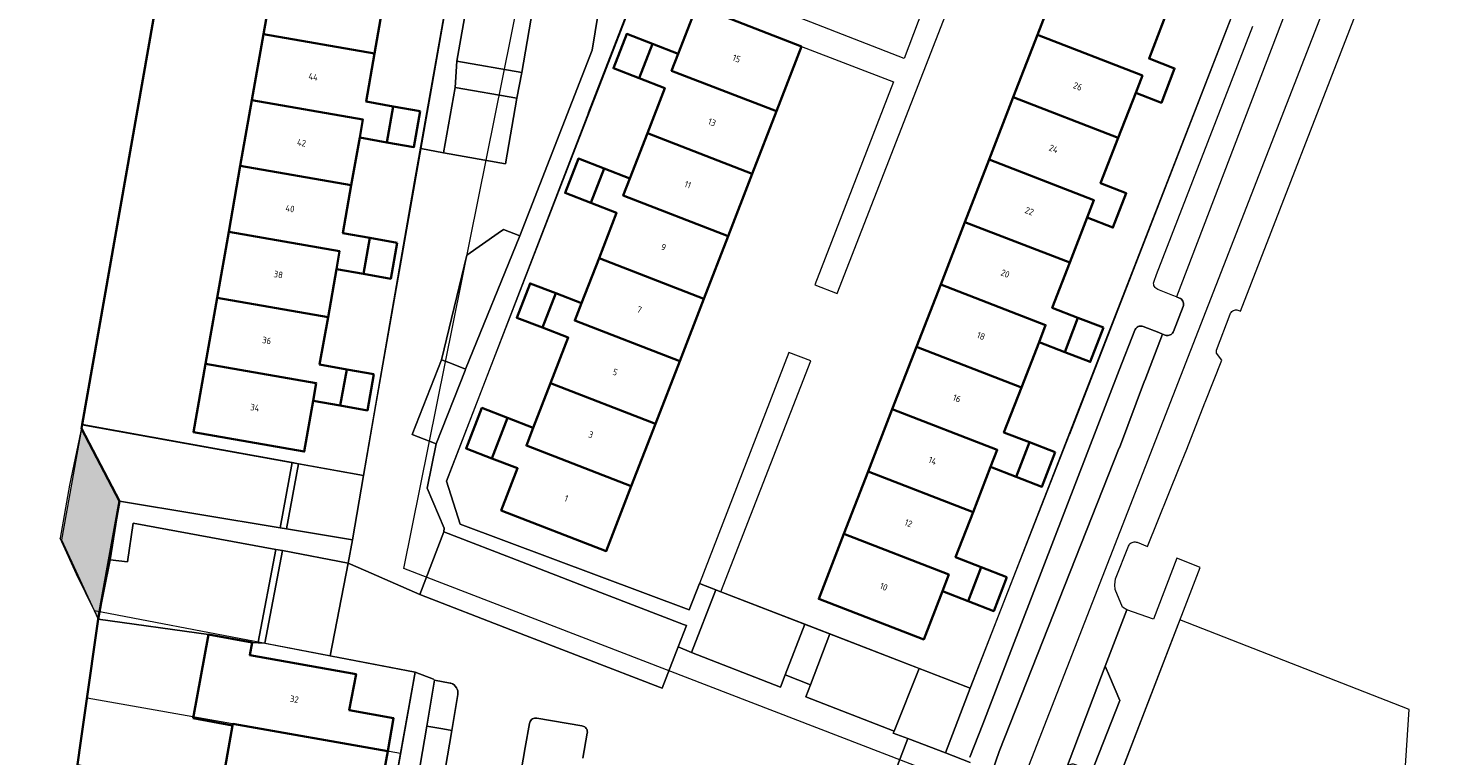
# Model space of a CAD drawing. Header units: metres. Extents: x 2514 to 227642, y 1683 to 852646.
# Tile 368 of 462: x 114070 to 114178, y 426200 to 426255. Entities that reach past the tile are written whole.
import ezdxf
from ezdxf.enums import TextEntityAlignment as Align
from ezdxf.lldxf.tags import DXFTag

# ---------------------------------------------------------------- set-up
doc = ezdxf.new("R2010")
doc.units = ezdxf.units.M
for name, color, linetype, lineweight in [('B-WE-GK-BESCHOEIING-G', 252, 'GK-BESCHOEIING', 35), ('B-WE-GR-BEPLANTING_CULTUUR_HEESTERS-GV', 252, 'Continuous', 18), ('B-WE-GR-BEPLANTING_CULTUUR_VASTE PLANTENVAK-GV', 252, 'Continuous', 18), ('B-WE-GR-GROENVOORZIENING-GV', 252, 'Continuous', 18), ('B-WE-GR-HAAG-GV', 252, 'Continuous', 13), ('B-WE-IE-TERREINAFSCHEIDING_KUNSTMATIG_HEKWERK-G', 252, 'IE-TERREINAFSCHEIDING-KUNSTMATIG', 18), ('B-WE-KG-GRENS_PERCEEL-GV', 252, 'KG-PERCEEL', 18), ('B-WE-KW-KUNSTWERK_STEIGER-GV', 252, 'Continuous', 18), ('B-WE-KW-KUNSTWERK_STEIGER-V', 252, 'Continuous', 18), ('B-WE-OG-BEBOUWING-GV', 4, 'Continuous', 35), ('B-WE-OG-BEBOUWING_HUISNUMMER-T25-200', 7, 'Continuous', 25), ('B-WE-OG-WATER-GV', 252, 'Continuous', 18), ('B-WE-VH-VERHARDING_BETONSTRAATSTEEN-GV', 252, 'Continuous', 18), ('B-WE-VH-VERHARDING_OPEN-GV', 252, 'Continuous', 18), ('B-WE-VH-VERHARDING_TEGEL-GV', 252, 'Continuous', 18)]:
    doc.layers.add(name, color=color, linetype=linetype, lineweight=lineweight)
doc.styles.add('NLCS-ISO-M200-T25', font='NLCS-ISO.ttf', dxfattribs={"height": 0.5})
doc.styles.get("Standard").update_dxf_attribs({"font": 'romans'})
doc.linetypes.add('GK-BESCHOEIING', pattern='A,30,-5,[1,NLCS.SHX,S=1,R=0,X=0,Y=0],-5', length=40)
doc.linetypes.add('IE-TERREINAFSCHEIDING-KUNSTMATIG', pattern='A,4,[82,NLCS.SHX,S=0.75,R=90,X=0,Y=0],4,-2', length=10)
tags = doc.linetypes.add('KG-PERCEEL', pattern='A,5.5,-2,["P",Standard,S=1.8,R=0,X=-0.5,Y=-0.9],-2,5.5,-2,[5,NLCS.SHX,S=0.75,R=0,X=0,Y=0],-2', length=19).pattern_tags.tags
tags[6] = DXFTag(74, 10)

msp = doc.modelspace()

# ---------------------------------------------------------------- hatches: boundary and pattern name
at = {"layer": 'B-WE-KW-KUNSTWERK_STEIGER-V'}
msp.add_hatch(color=256, dxfattribs=at).paths.add_polyline_path([(114077.426, 426219.164), (114074.525, 426224.725), (114073.006, 426216.215), (114075.809, 426210.173), (114076.718, 426214.712)])

# ---------------------------------------------------------------- linework, layer by layer
at = {"layer": 'B-WE-GK-BESCHOEIING-G', "ltscale": 0.5}
msp.add_lwpolyline([(114069.585, 426301.899), (114071.664, 426300.509), (114073.555, 426299.071), (114075.678, 426297.026), (114078.139, 426294.176), (114079.932, 426290.681), (114080.931, 426288.371), (114081.7, 426283.944), (114082.538, 426277.192), (114082.614, 426273.063), (114082.528, 426270.303), (114074.579, 426225.032), (114074.525, 426224.725), (114077.426, 426219.164), (114075.809, 426210.173), (114071.909, 426182.854), (114059.913, 426183.037)], dxfattribs=at)
at = {"layer": 'B-WE-GR-BEPLANTING_CULTUUR_HEESTERS-GV'}
msp.add_lwpolyline([(114089.362, 426215.495), (114078.477, 426217.491), (114078.031, 426214.548), (114076.718, 426214.712), (114075.809, 426210.173), (114084.209, 426208.998), (114087.537, 426208.395), (114088.008, 426208.366), (114088.015, 426208.428)], close=True, dxfattribs=at)
at = {"layer": 'B-WE-GR-BEPLANTING_CULTUUR_VASTE PLANTENVAK-GV'}
msp.add_lwpolyline([(114090.59, 426222.12), (114074.579, 426225.032), (114074.525, 426224.725), (114077.426, 426219.164), (114089.676, 426217.14)], close=True, dxfattribs=at)
at = {"layer": 'B-WE-GR-GROENVOORZIENING-GV'}
for points in [[(114107.742, 426249.923), (114108.119, 426251.87), (114103.152, 426252.728), (114103.027, 426250.732)], [(114103.827, 426229.247), (114107.966, 426239.418), (114106.707, 426239.891), (114106.323, 426239.621), (114103.932, 426237.941), (114101.993, 426229.966), (114102.624, 426229.719)], [(114091.082, 426222.03), (114090.59, 426222.12), (114089.676, 426217.14), (114090.168, 426217.057)], [(114089.852, 426215.405), (114089.362, 426215.495), (114088.015, 426208.428), (114088.008, 426208.366), (114088.502, 426208.335)], [(114130.149, 426205.178), (114131.618, 426209.05), (114129.702, 426209.79), (114128.195, 426205.92)], [(114137.552, 426201.076), (114140.444, 426199.984), (114142.325, 426204.914), (114138.439, 426206.415), (114136.507, 426201.63), (114136.452, 426201.492)], [(114102.77, 426201.688), (114103.235, 426204.427), (114103.24, 426204.563), (114103.223, 426204.699), (114103.183, 426204.829), (114103.122, 426204.951), (114103.042, 426205.061), (114102.944, 426205.156), (114102.832, 426205.234), (114102.708, 426205.291), (114102.661, 426205.307), (114101.464, 426205.512), (114100.866, 426202.014), (114102.082, 426201.806)]]:
    msp.add_lwpolyline(points, close=True, dxfattribs=at)
msp.add_lwpolyline([(114112.783, 426199.567), (114113.109, 426201.47), (114113.116, 426201.548), (114113.111, 426201.627), (114113.093, 426201.703), (114113.064, 426201.776), (114113.024, 426201.844), (114112.973, 426201.904), (114112.914, 426201.956), (114112.848, 426201.997), (114112.775, 426202.028), (114112.699, 426202.047), (114109.269, 426202.627), (114109.182, 426202.634), (114109.095, 426202.626), (114109.011, 426202.603), (114108.933, 426202.565), (114108.862, 426202.515), (114108.801, 426202.453), (114108.751, 426202.382), (114108.715, 426202.303), (114108.692, 426202.219), (114108.38, 426200.397), (114107.765, 426196.817)], dxfattribs=at)
at = {"layer": 'B-WE-GR-HAAG-GV'}
for points in [[(114091.082, 426222.03), (114090.59, 426222.12), (114089.676, 426217.14), (114090.168, 426217.057)], [(114089.852, 426215.405), (114089.362, 426215.495), (114088.015, 426208.428), (114088.008, 426208.366), (114088.502, 426208.335)]]:
    msp.add_lwpolyline(points, close=True, dxfattribs=at)
at = {"layer": 'B-WE-IE-TERREINAFSCHEIDING_KUNSTMATIG_HEKWERK-G', "ltscale": 0.2}
for points in [[(114074.579, 426225.032), (114091.082, 426222.03)], [(114084.209, 426208.998), (114075.809, 426210.173)], [(114088.502, 426208.335), (114087.537, 426208.395)]]:
    msp.add_lwpolyline(points, dxfattribs=at)
at = {"layer": 'B-WE-KG-GRENS_PERCEEL-GV', "ltscale": 0.2}
for points in [[(114145.649, 426196.082), (114099.125, 426214.033), (114116.154, 426298.55), (114067.125, 426317.542)], [(114080.451, 426289.513), (114080.931, 426288.371), (114081.7, 426283.944), (114082.538, 426277.192), (114082.614, 426273.063), (114082.528, 426270.303), (114081.889, 426266.472), (114074.573, 426224.998), (114096.038, 426221.139), (114099.922, 426243.54), (114105.391, 426274.302), (114106.822, 426274.086), (114115.851, 426297.77), (114099.925, 426303.888), (114094.173, 426305.823), (114093.414, 426306.013), (114091.809, 426306.202), (114087.161, 426306.884)], [(114113.208, 426248.814), (114129.692, 426291.316), (114143.55, 426286.046), (114156.093, 426280.914), (114169.815, 426275.379), (114164.984, 426263.153), (114149.889, 426224.251)], [(114193.282, 426268.673), (114176.458, 426275.19), (114145.649, 426196.082), (114137.882, 426106.624), (114162.917, 426096.226)], [(114113.208, 426248.814), (114102.363, 426220.691), (114103.404, 426217.431), (114120.888, 426210.88), (114121.666, 426212.894), (114123.295, 426212.265), (114142.325, 426204.914), (114149.889, 426224.251)], [(114074.573, 426224.998), (114073.613, 426220.401), (114072.909, 426216.355)], [(114075.51, 426210.818), (114074.144, 426213.604), (114072.909, 426216.355)], [(114098.864, 426199.925), (114099.971, 426206.143), (114075.51, 426210.818), (114075.809, 426210.173), (114074.95, 426204.159)]]:
    msp.add_lwpolyline(points, dxfattribs=at)
for points in [[(114158.32, 426210.136), (114153.313, 426197.1), (114153.283, 426197.03), (114165.2, 426193.41), (114174.97, 426190.442), (114175.813, 426203.297)], [(114098.864, 426199.925), (114074.95, 426204.159), (114074.228, 426199.098), (114097.968, 426194.894)]]:
    msp.add_lwpolyline(points, close=True, dxfattribs=at)
at = {"layer": 'B-WE-KW-KUNSTWERK_STEIGER-GV'}
msp.add_lwpolyline([(114077.426, 426219.164), (114074.525, 426224.725), (114073.006, 426216.215), (114075.809, 426210.173), (114076.718, 426214.712)], close=True, dxfattribs=at)
at = {"layer": 'B-WE-OG-BEBOUWING-GV'}
for points in [[(114097.771, 426258.355), (114089.302, 426259.827), (114088.415, 426254.798), (114096.883, 426253.326), (114097.524, 426256.957)], [(114157.302, 426256.4), (114149.287, 426259.497), (114147.445, 426254.743), (114155.454, 426251.638), (114154.943, 426250.321), (114156.9, 426249.562), (114157.916, 426252.18), (114155.959, 426252.939)], [(114129.462, 426253.863), (114121.457, 426256.961), (114120.039, 426253.299), (114119.54, 426252.009), (114127.544, 426248.911)], [(114096.883, 426253.326), (114088.415, 426254.798), (114087.528, 426249.769), (114095.993, 426248.282), (114095.751, 426246.909), (114097.818, 426246.544), (114098.302, 426249.29), (114096.235, 426249.655)], [(114118.078, 426254.058), (114116.116, 426254.818), (114115.102, 426252.199), (114117.064, 426251.439)], [(114120.039, 426253.299), (114118.078, 426254.058), (114117.064, 426251.439), (114119.025, 426250.68), (114117.695, 426247.246), (114125.698, 426244.144), (114127.544, 426248.911), (114119.54, 426252.009)], [(114155.454, 426251.638), (114147.445, 426254.743), (114145.599, 426249.98), (114153.61, 426246.884), (114154.943, 426250.321)], [(114095.993, 426248.282), (114087.528, 426249.769), (114086.642, 426244.741), (114095.108, 426243.269), (114095.751, 426246.909)], [(114153.61, 426246.884), (114145.599, 426249.98), (114143.756, 426245.225), (114151.762, 426242.122), (114151.252, 426240.806), (114153.209, 426240.047), (114154.225, 426242.666), (114152.268, 426243.425)], [(114100.368, 426248.926), (114098.302, 426249.29), (114097.818, 426246.544), (114099.884, 426246.18)], [(114125.698, 426244.144), (114117.695, 426247.246), (114116.355, 426243.785), (114115.849, 426242.478), (114123.853, 426239.38)], [(114095.108, 426243.269), (114086.642, 426244.741), (114085.755, 426239.712), (114094.221, 426238.24), (114093.979, 426236.872), (114096.046, 426236.507), (114096.531, 426239.253), (114094.464, 426239.618)], [(114114.393, 426244.544), (114112.431, 426245.304), (114111.418, 426242.686), (114113.38, 426241.926)], [(114116.355, 426243.785), (114114.393, 426244.544), (114113.38, 426241.926), (114115.341, 426241.166), (114114.004, 426237.715), (114122.006, 426234.613), (114123.853, 426239.38), (114115.849, 426242.478)], [(114151.762, 426242.122), (114143.756, 426245.225), (114141.91, 426240.462), (114149.918, 426237.368), (114151.252, 426240.806)], [(114149.918, 426237.368), (114141.91, 426240.462), (114140.067, 426235.708), (114148.07, 426232.605), (114147.569, 426231.31), (114149.526, 426230.551), (114150.541, 426233.17), (114148.584, 426233.929)], [(114094.221, 426238.24), (114085.755, 426239.712), (114084.869, 426234.683), (114093.333, 426233.212), (114093.979, 426236.872)], [(114098.597, 426238.889), (114096.531, 426239.253), (114096.046, 426236.507), (114098.112, 426236.143)], [(114122.006, 426234.613), (114114.004, 426237.715), (114112.67, 426234.271), (114112.157, 426232.947), (114120.161, 426229.85)], [(114110.709, 426235.031), (114108.747, 426235.791), (114107.732, 426233.172), (114109.694, 426232.412)], [(114112.67, 426234.271), (114110.709, 426235.031), (114109.694, 426232.412), (114111.655, 426231.652), (114110.312, 426228.184), (114118.315, 426225.082), (114120.161, 426229.85), (114112.157, 426232.947)], [(114148.07, 426232.605), (114140.067, 426235.708), (114138.221, 426230.945), (114146.227, 426227.851), (114147.569, 426231.31)], [(114093.333, 426233.212), (114084.869, 426234.683), (114083.982, 426229.654), (114092.441, 426228.184), (114092.196, 426226.827), (114094.268, 426226.461), (114094.761, 426229.225), (114092.694, 426229.59)], [(114152.498, 426232.411), (114150.541, 426233.17), (114149.526, 426230.551), (114151.483, 426229.792)], [(114146.227, 426227.851), (114138.221, 426230.945), (114136.378, 426226.19), (114144.379, 426223.089), (114143.877, 426221.796), (114145.834, 426221.037), (114146.854, 426223.665), (114144.897, 426224.424)], [(114092.441, 426228.184), (114083.982, 426229.654), (114083.061, 426224.429), (114091.521, 426222.958), (114092.196, 426226.827)], [(114096.827, 426228.861), (114094.761, 426229.225), (114094.268, 426226.461), (114096.339, 426226.096)], [(114118.315, 426225.082), (114110.312, 426228.184), (114108.992, 426224.775), (114108.464, 426223.417), (114116.47, 426220.319)], [(114107.031, 426225.535), (114105.069, 426226.295), (114103.87, 426223.201), (114105.832, 426222.441)], [(114144.379, 426223.089), (114136.378, 426226.19), (114134.532, 426221.427), (114142.534, 426218.335), (114143.877, 426221.796)], [(114108.992, 426224.775), (114107.031, 426225.535), (114105.832, 426222.441), (114107.793, 426221.681), (114106.551, 426218.466), (114114.551, 426215.365), (114116.47, 426220.319), (114108.464, 426223.417)], [(114148.811, 426222.906), (114146.854, 426223.665), (114145.834, 426221.037), (114147.791, 426220.278)], [(114142.534, 426218.335), (114134.532, 426221.427), (114132.689, 426216.673), (114140.687, 426213.572), (114140.197, 426212.309), (114142.154, 426211.55), (114143.159, 426214.141), (114141.202, 426214.9)], [(114140.687, 426213.572), (114132.689, 426216.673), (114130.771, 426211.723), (114138.771, 426208.632), (114140.197, 426212.309)], [(114145.116, 426213.382), (114143.159, 426214.141), (114142.154, 426211.55), (114144.11, 426210.791)], [(114087.537, 426208.395), (114084.209, 426208.998), (114083.052, 426202.62), (114086.05, 426202.076), (114086.07, 426202.19), (114097.886, 426200.098), (114098.334, 426202.624), (114094.957, 426203.225), (114095.469, 426205.977), (114087.361, 426207.426)], [(114097.886, 426200.098), (114086.07, 426202.19), (114086.05, 426202.076), (114085.178, 426197.159), (114093.616, 426195.665), (114094.071, 426198.232), (114097.448, 426197.631)]]:
    msp.add_lwpolyline(points, close=True, dxfattribs=at)
at = {"layer": 'B-WE-OG-WATER-GV'}
msp.add_lwpolyline([(114063.915, 426182.976), (114071.909, 426182.854), (114075.809, 426210.173), (114076.718, 426214.712), (114077.426, 426219.164), (114074.525, 426224.725), (114074.579, 426225.032), (114082.528, 426270.303), (114082.614, 426273.063), (114082.538, 426277.192), (114081.7, 426283.944), (114080.931, 426288.371), (114079.932, 426290.681), (114078.139, 426294.176), (114075.678, 426297.026), (114073.555, 426299.071), (114071.664, 426300.509), (114069.585, 426301.899)], dxfattribs=at)
at = {"layer": 'B-WE-VH-VERHARDING_BETONSTRAATSTEEN-GV'}
for points in [[(114109.773, 426261.506), (114108.119, 426251.87), (114107.742, 426249.923), (114106.88, 426244.903), (114102.141, 426245.744), (114100.407, 426246.078), (114096.945, 426226.446), (114096.038, 426221.139), (114095.199, 426216.225), (114094.86, 426214.453), (114096.21, 426213.861), (114100.329, 426212.053), (114102.177, 426216.834), (114102.19, 426217.129), (114100.902, 426220.173), (114101.59, 426223.537), (114099.756, 426224.256), (114101.993, 426229.966), (114103.932, 426237.941), (114106.323, 426239.621), (114106.707, 426239.891), (114107.966, 426239.418), (114113.492, 426253.569), (114115.167, 426263.857)], [(114136.776, 426199.02), (114137.552, 426201.076), (114136.452, 426201.492), (114136.507, 426201.63), (114129.772, 426204.256), (114130.149, 426205.178), (114128.195, 426205.92), (114127.838, 426205.002), (114121.062, 426207.64), (114120.054, 426208.067), (114118.83, 426204.901), (114118.61, 426204.986), (114107.274, 426209.368), (114100.329, 426212.053), (114096.21, 426213.861), (114094.86, 426214.453), (114093.509, 426207.378), (114099.971, 426206.143), (114101.375, 426205.602), (114101.464, 426205.512), (114102.661, 426205.307), (114102.708, 426205.291), (114102.832, 426205.234), (114102.944, 426205.156), (114103.042, 426205.061), (114103.122, 426204.951), (114103.183, 426204.829), (114103.223, 426204.699), (114103.24, 426204.563), (114103.235, 426204.427), (114102.77, 426201.688), (114100.887, 426190.683)], [(114107.765, 426196.817), (114108.38, 426200.397), (114108.692, 426202.219), (114108.715, 426202.303), (114108.751, 426202.382), (114108.801, 426202.453), (114108.862, 426202.515), (114108.933, 426202.565), (114109.011, 426202.603), (114109.095, 426202.626), (114109.182, 426202.634), (114109.269, 426202.627), (114112.699, 426202.047), (114112.775, 426202.028), (114112.848, 426201.997), (114112.914, 426201.956), (114112.973, 426201.904), (114113.024, 426201.844), (114113.064, 426201.776), (114113.093, 426201.703), (114113.111, 426201.627), (114113.116, 426201.548), (114113.109, 426201.47), (114112.783, 426199.567)]]:
    msp.add_lwpolyline(points, dxfattribs=at)
for points in [[(114107.742, 426249.923), (114103.027, 426250.732), (114102.141, 426245.744), (114106.88, 426244.903)], [(114101.59, 426223.537), (114103.789, 426229.151), (114103.827, 426229.247), (114102.624, 426229.719), (114101.993, 426229.966), (114099.756, 426224.256)], [(114118.61, 426204.986), (114118.83, 426204.901), (114120.054, 426208.067), (114120.678, 426209.682), (114120.458, 426209.767), (114112.992, 426212.653), (114108.08, 426214.552), (114102.177, 426216.834), (114100.329, 426212.053), (114107.274, 426209.368)], [(114100.11, 426190.816), (114100.887, 426190.683), (114102.77, 426201.688), (114102.082, 426201.806), (114100.866, 426202.014), (114098.983, 426191.009)]]:
    msp.add_lwpolyline(points, close=True, dxfattribs=at)
at = {"layer": 'B-WE-VH-VERHARDING_OPEN-GV'}
for points in [[(114168.901, 426263.077), (114158.057, 426234.753), (114158.285, 426234.662), (114158.363, 426234.624), (114158.432, 426234.572), (114158.492, 426234.509), (114158.54, 426234.437), (114158.574, 426234.357), (114158.595, 426234.273), (114158.6, 426234.186), (114158.591, 426234.1), (114158.566, 426234.017), (114157.834, 426232.13), (114157.8, 426232.059), (114157.755, 426231.994), (114157.701, 426231.938), (114157.639, 426231.89), (114157.569, 426231.853), (114157.495, 426231.827), (114157.418, 426231.813), (114157.339, 426231.811), (114157.262, 426231.822), (114157.186, 426231.845), (114156.991, 426231.921), (114155.631, 426228.382), (114155.624, 426228.365), (114153.696, 426223.255), (114153.687, 426223.233), (114144.533, 426200.094), (114143.985, 426198.532)], [(114149.662, 426198.816), (114152.607, 426206.587), (114154.272, 426210.891), (114153.947, 426211.101), (114153.374, 426212.44), (114153.355, 426212.804), (114153.412, 426213.244), (114154.4, 426215.757), (114154.434, 426215.828), (114154.48, 426215.892), (114154.534, 426215.949), (114154.597, 426215.996), (114154.667, 426216.033), (114154.741, 426216.059), (114154.819, 426216.072), (114154.898, 426216.073), (114154.976, 426216.062), (114155.051, 426216.039), (114155.852, 426215.718), (114158.263, 426221.715), (114158.835, 426223.139), (114160.227, 426226.67), (114160.245, 426226.716), (114161.508, 426229.921), (114161.106, 426230.457), (114161.107, 426230.705), (114162.15, 426233.441), (114162.184, 426233.513), (114162.229, 426233.578), (114162.283, 426233.635), (114162.346, 426233.683), (114162.416, 426233.721), (114162.49, 426233.747), (114162.568, 426233.761), (114162.647, 426233.762), (114162.726, 426233.751), (114162.801, 426233.728), (114162.934, 426233.675), (114172.13, 426257.307)], [(114143.985, 426198.532), (114144.533, 426200.094), (114153.687, 426223.233), (114153.696, 426223.255), (114155.624, 426228.365), (114155.631, 426228.382), (114156.991, 426231.921), (114156.696, 426232.036), (114155.517, 426232.495), (114155.441, 426232.518), (114155.363, 426232.529), (114155.285, 426232.527), (114155.207, 426232.513), (114155.133, 426232.487), (114155.064, 426232.45), (114155.001, 426232.402), (114154.947, 426232.345), (114154.902, 426232.28), (114154.869, 426232.209), (114153.693, 426229.164), (114145.427, 426207.74), (114143.281, 426202.18), (114142.301, 426199.64)]]:
    msp.add_lwpolyline(points, dxfattribs=at)
for points in [[(114108.119, 426251.87), (114109.773, 426261.506), (114104.873, 426262.391), (114103.152, 426252.728)], [(114142.515, 426261.608), (114140.847, 426262.38), (114137.286, 426252.947), (114130.175, 426255.702), (114122.169, 426258.804), (114117.771, 426260.508), (114117.057, 426258.664), (114121.457, 426256.961), (114129.462, 426253.863), (114136.459, 426251.155), (114130.476, 426235.68), (114132.162, 426235.027)], [(114121.667, 426212.894), (114122.919, 426212.41), (114123.295, 426212.265), (114130.155, 426229.877), (114128.483, 426230.523)], [(114096.038, 426221.139), (114091.082, 426222.03), (114090.168, 426217.057), (114095.199, 426216.225)], [(114094.86, 426214.453), (114089.852, 426215.405), (114088.502, 426208.335), (114093.509, 426207.378)], [(114127.838, 426205.002), (114128.195, 426205.92), (114129.702, 426209.79), (114123.295, 426212.265), (114122.919, 426212.41), (114121.062, 426207.64)], [(114136.507, 426201.63), (114138.439, 426206.415), (114131.618, 426209.05), (114130.149, 426205.178), (114129.772, 426204.256)], [(114149.662, 426198.816), (114149.697, 426198.889), (114149.744, 426198.956), (114149.801, 426199.013), (114149.866, 426199.061), (114149.938, 426199.098), (114150.015, 426199.123), (114150.095, 426199.135), (114150.176, 426199.133), (114150.26, 426199.118), (114151.172, 426198.778), (114151.237, 426198.759), (114151.305, 426198.748), (114151.373, 426198.747), (114151.441, 426198.755), (114151.522, 426198.778), (114151.598, 426198.813), (114151.667, 426198.861), (114151.727, 426198.92), (114151.776, 426198.988), (114151.813, 426199.064), (114153.735, 426203.966), (114152.937, 426205.819), (114152.607, 426206.587)]]:
    msp.add_lwpolyline(points, close=True, dxfattribs=at)
at = {"layer": 'B-WE-VH-VERHARDING_TEGEL-GV'}
for points in [[(114100.407, 426246.078), (114102.141, 426245.744), (114103.027, 426250.732), (114103.152, 426252.728), (114104.873, 426262.391), (114105.183, 426264.302), (114106.524, 426271.742), (114106.752, 426271.698), (114111.105, 426270.847), (114111.421, 426270.785), (114111.299, 426272.347), (114110.8, 426272.437), (114110.558, 426272.481), (114107.071, 426273.113), (114106.822, 426274.086), (114105.387, 426274.302), (114105.125, 426272.828)], [(114089.676, 426217.14), (114077.426, 426219.164), (114076.718, 426214.712), (114078.031, 426214.548), (114078.477, 426217.491), (114089.362, 426215.495), (114089.852, 426215.405), (114094.86, 426214.453), (114095.199, 426216.225), (114090.168, 426217.057)], [(114131.552, 426161.159), (114131.653, 426162.573), (114097.007, 426168.678), (114095.048, 426169.002), (114096.293, 426176.223), (114096.687, 426178.21), (114098.646, 426189.1), (114098.983, 426191.009), (114100.866, 426202.014), (114101.464, 426205.512), (114101.375, 426205.602), (114099.971, 426206.143), (114094.043, 426172.848), (114093.53, 426169.973), (114093.162, 426167.939), (114103.001, 426166.159)]]:
    msp.add_lwpolyline(points, close=True, dxfattribs=at)
for points in [[(114115.167, 426263.857), (114113.492, 426253.569), (114107.966, 426239.418), (114103.827, 426229.247), (114103.789, 426229.151), (114101.59, 426223.537), (114100.902, 426220.173), (114102.19, 426217.129), (114102.177, 426216.834), (114108.08, 426214.552), (114112.992, 426212.653), (114120.458, 426209.767), (114120.678, 426209.682), (114120.054, 426208.067), (114121.062, 426207.64), (114122.919, 426212.41), (114121.667, 426212.894), (114120.888, 426210.88), (114103.404, 426217.431), (114102.363, 426220.691), (114117.057, 426258.664)], [(114164.984, 426263.153), (114142.325, 426204.914), (114140.444, 426199.984), (114142.316, 426199.246)], [(114142.301, 426199.64), (114143.281, 426202.18), (114145.427, 426207.74), (114153.693, 426229.164), (114154.869, 426232.209), (114154.902, 426232.28), (114154.947, 426232.345), (114155.001, 426232.402), (114155.064, 426232.45), (114155.133, 426232.487), (114155.207, 426232.513), (114155.285, 426232.527), (114155.363, 426232.529), (114155.441, 426232.518), (114155.517, 426232.495), (114156.696, 426232.036), (114156.991, 426231.921), (114157.186, 426231.845), (114157.262, 426231.822), (114157.339, 426231.811), (114157.418, 426231.813), (114157.495, 426231.827), (114157.569, 426231.853), (114157.639, 426231.89), (114157.701, 426231.938), (114157.755, 426231.994), (114157.8, 426232.059), (114157.834, 426232.13), (114158.566, 426234.017), (114158.591, 426234.1), (114158.6, 426234.186), (114158.595, 426234.273), (114158.574, 426234.357), (114158.54, 426234.437), (114158.492, 426234.509), (114158.432, 426234.572), (114158.363, 426234.624), (114158.285, 426234.662), (114158.057, 426234.753), (114157.783, 426234.862), (114156.625, 426235.324), (114156.547, 426235.362), (114156.478, 426235.414), (114156.418, 426235.477), (114156.37, 426235.549), (114156.336, 426235.629), (114156.315, 426235.713), (114156.31, 426235.799), (114156.319, 426235.886), (114156.343, 426235.969), (114156.54, 426236.476), (114163.87, 426255.398)], [(114153.313, 426197.1), (114158.179, 426209.771), (114158.458, 426210.489), (114159.224, 426212.463), (114159.865, 426214.115), (114158.288, 426214.746), (114158.093, 426214.823), (114156.294, 426210.177), (114154.781, 426210.711), (114154.272, 426210.891), (114152.607, 426206.587), (114152.937, 426205.819), (114153.735, 426203.966), (114151.813, 426199.064)], [(114142.316, 426199.246), (114140.444, 426199.984), (114137.552, 426201.076), (114136.776, 426199.02)]]:
    msp.add_lwpolyline(points, dxfattribs=at)

# ---------------------------------------------------------------- texts
at = {"layer": 'B-WE-OG-BEBOUWING_HUISNUMMER-T25-200', "style": 'NLCS-ISO-M200-T25'}
for s, rotation, p in [('15', 339, (114124.501, 426252.936)), ('44', 350, (114092.206, 426251.544)), ('26', 339, (114150.524, 426250.813)), ('13', 339, (114122.62, 426248.077)), ('42', 350, (114091.315, 426246.516)), ('24', 339, (114148.681, 426246.053)), ('11', 339, (114120.773, 426243.312)), ('40', 350, (114090.431, 426241.491)), ('22', 339, (114146.834, 426241.295)), ('9', 339, (114118.928, 426238.546)), ('20', 339, (114144.992, 426236.536)), ('38', 350, (114089.544, 426236.462)), ('7', 339, (114117.081, 426233.782)), ('36', 350, (114088.656, 426231.433)), ('18', 339, (114143.144, 426231.778)), ('5', 339, (114115.237, 426229.016)), ('16', 339, (114141.302, 426227.019)), ('34', 350, (114087.753, 426226.309)), ('3', 339, (114113.39, 426224.251)), ('14', 339, (114139.454, 426222.261)), ('1', 339, (114111.509, 426219.392)), ('12', 339, (114137.612, 426217.501)), ('10', 339, (114135.729, 426212.651)), ('32', 350, (114090.764, 426204.068))]:
    msp.add_text(s, height=0.5, rotation=rotation, dxfattribs=at).set_placement(p, align=Align.MIDDLE)

doc.saveas('drawing.dxf')
